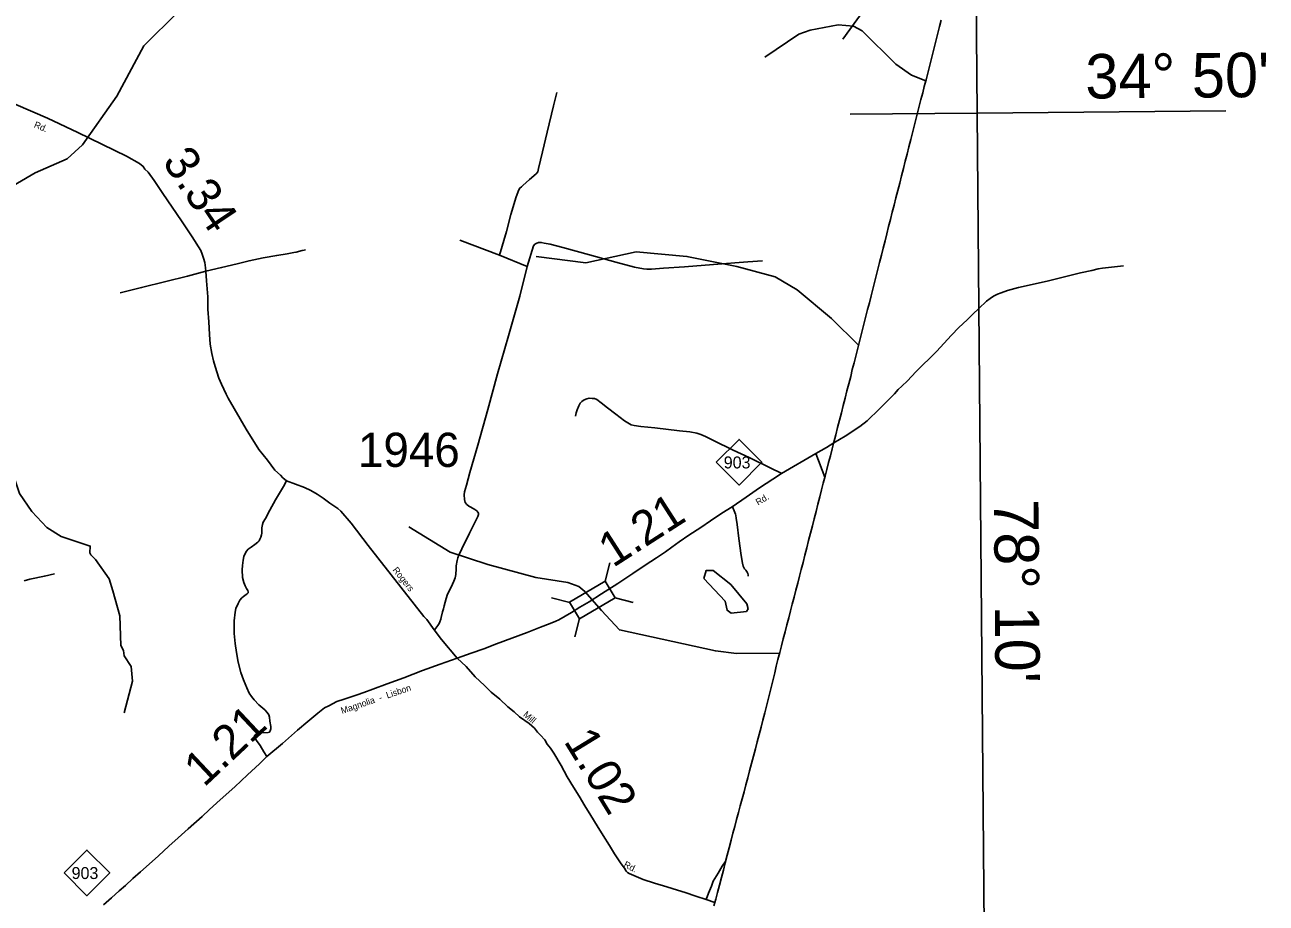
# Model space of a CAD drawing. Extents: x 2093524 to 2270757, y 289120 to 570408.
# Drawn here: x 2236187 to 2254322, y 383572 to 396412 of the extents above; entities that cross this region are included whole.
import ezdxf

# ---------------------------------------------------------------- set-up
doc = ezdxf.new("R2010")
doc.units = 0
for name, color, linetype in [('Exist Boundary Political CountyLine', 7, 'Continuous'), ('Exist Hydrographic Creek Single Shore', 7, 'Continuous'), ('Exist Hydrographic Pond Under 1500 Sq Ft', 7, 'Continuous'), ('Exist Road Non-System Type 51', 7, 'Continuous'), ('Exist Road Primary NC Attributed', 7, 'Continuous'), ('Exist Road Primary NC Label', 7, 'Continuous'), ('Exist Road Primary NC Mileage Hundredths English Label', 7, 'Continuous'), ('Exist Road Primary NC Shield CELL', 7, 'Continuous'), ('Exist Road Primary NC Shield Number Label', 7, 'Continuous'), ('Exist Road Secondary Mileage Hundredths English Label', 7, 'Continuous'), ('Exist Road Secondary Structure Standard Bridge CELL', 7, 'Continuous'), ('Exist Road Secondary Type 51 Attributed', 7, 'Continuous'), ('Exist Road Secondary Type 51 Label', 7, 'Continuous'), ('Exist Road Secondary Type 51 Number Label', 7, 'Continuous'), ('Map Preparation Longitude Latitude Label', 7, 'Continuous'), ('Map Preparation Longitude Latitude Lines', 7, 'Continuous')]:
    doc.layers.add(name, color=color, linetype=linetype)

msp = doc.modelspace()

# ---------------------------------------------------------------- linework, layer by layer
at = {"layer": 'Exist Boundary Political CountyLine'}
for points in [[(2249575, 396482), (2249550, 396385), (2249526, 396288), (2249501, 396191), (2249476, 396094), (2249452, 395997), (2249427, 395900), (2249402, 395803), (2249378, 395706), (2249353, 395609), (2249328, 395512), (2249304, 395415), (2249279, 395318), (2249254, 395221), (2249230, 395124), (2249205, 395027), (2249180, 394930), (2249156, 394834), (2249131, 394737), (2249104, 394630), (2249077, 394523), (2249050, 394417), (2249023, 394310), (2248996, 394204), (2248968, 394097), (2248942, 393990), (2248914, 393884), (2248887, 393777), (2248860, 393672), (2248834, 393567), (2248807, 393462), (2248781, 393357), (2248754, 393253), (2248727, 393148), (2248701, 393043), (2248674, 392938), (2248649, 392840), (2248624, 392742), (2248600, 392644), (2248575, 392546), (2248550, 392448), (2248525, 392350), (2248500, 392252), (2248475, 392154), (2248450, 392057), (2248426, 391959), (2248401, 391861), (2248376, 391763), (2248351, 391665), (2248326, 391567), (2248302, 391469), (2248276, 391371), (2248252, 391273), (2248224, 391166), (2248198, 391059), (2248170, 390953), (2248143, 390846), (2248116, 390739), (2248089, 390632), (2248062, 390525), (2248035, 390418), (2248008, 390311), (2247982, 390212), (2247956, 390112), (2247930, 390012), (2247904, 389912), (2247878, 389812), (2247852, 389712), (2247826, 389612), (2247800, 389512), (2247773, 389406), (2247746, 389299), (2247719, 389192), (2247692, 389086), (2247664, 388979), (2247638, 388873), (2247610, 388766), (2247583, 388659), (2247556, 388553), (2247530, 388451), (2247504, 388350), (2247478, 388248)], [(2247478, 388248), (2247452, 388147), (2247426, 388045), (2247399, 387944), (2247373, 387843), (2247347, 387741), (2247321, 387640), (2247295, 387538), (2247268, 387437), (2247242, 387335), (2247216, 387234), (2247190, 387132), (2247166, 387035), (2247142, 386938), (2247118, 386841), (2247094, 386744), (2247070, 386647), (2247046, 386550), (2247022, 386453), (2246998, 386355), (2246970, 386249), (2246943, 386143), (2246915, 386037), (2246887, 385932), (2246860, 385826), (2246832, 385720), (2246804, 385614), (2246776, 385508), (2246748, 385402), (2246722, 385301), (2246694, 385200), (2246668, 385098), (2246640, 384997), (2246614, 384896), (2246586, 384795), (2246560, 384694), (2246533, 384593), (2246506, 384492), (2246477, 384383), (2246449, 384273), (2246420, 384164), (2246392, 384055), (2246363, 383946), (2246335, 383836), (2246306, 383727), (2246280, 383629), (2246255, 383531)]]:
    msp.add_lwpolyline(points, dxfattribs=at)
at = {"layer": 'Exist Hydrographic Creek Single Shore'}
for points in [[(2234632, 393372), (2235561, 393797), (2236340, 394250), (2236805, 394454), (2237028, 394656), (2237531, 395368), (2237925, 396105), (2238429, 396600), (2238634, 396970)], [(2249349, 395595), (2249139, 395678), (2248913, 395837), (2248418, 396322), (2248292, 396391), (2248067, 396411), (2247660, 396334), (2247494, 396275), (2246997, 395937)], [(2243659, 393025), (2244382, 392933), (2245120, 393095), (2245861, 393025), (2246590, 392879), (2247149, 392729), (2247468, 392536), (2247972, 392117), (2248368, 391730)], [(2237152, 388662), (2237135, 388695), (2237143, 388793), (2236717, 388933), (2236508, 389065), (2236289, 389295), (2236112, 389561), (2236044, 389750), (2235974, 390174), (2235881, 390333), (2235418, 390871), (2235275, 391119), (2235164, 391427), (2235054, 391599), (2234751, 391947), (2234718, 391957)], [(2241795, 389072), (2242399, 388704), (2242951, 388522), (2243653, 388332), (2244119, 388258), (2244281, 388203), (2244367, 388128), (2244614, 387848)], [(2237637, 386356), (2237758, 386816), (2237740, 387033), (2237639, 387189), (2237630, 387265), (2237588, 387341), (2237576, 387774), (2237473, 388137), (2237421, 388312), (2237219, 388595), (2237152, 388662)], [(2247214, 387226), (2246584, 387221), (2246276, 387260), (2244874, 387567), (2244614, 387848)]]:
    msp.add_lwpolyline(points, dxfattribs=at)
at = {"layer": 'Exist Hydrographic Pond Under 1500 Sq Ft'}
msp.add_lwpolyline([(2246505, 387813), (2246446, 387854), (2246420, 387985), (2246109, 388316), (2246141, 388434), (2246241, 388435), (2246501, 388230), (2246737, 387946), (2246754, 387874), (2246729, 387838), (2246505, 387813)], dxfattribs=at)
at = {"layer": 'Exist Road Non-System Type 51'}
for p, q in [((2248136, 396200), (2248923, 397288)), ((2243124, 393044), (2242544, 393264)), ((2243527, 392878), (2243124, 393044)), ((2247745, 390147), (2247875, 389800))]:
    msp.add_line(p, q, dxfattribs=at)
for points in [[(2243958, 395420), (2243912, 395226), (2243819, 394841), (2243751, 394557), (2243693, 394313), (2243687, 394285), (2243684, 394261), (2243656, 394234), (2243559, 394150), (2243465, 394063), (2243443, 394045), (2243420, 394026), (2243406, 394001), (2243367, 393898), (2243287, 393638), (2243223, 393389), (2243124, 393044)], [(2246962, 392962), (2246749, 392946), (2246247, 392908), (2245826, 392875), (2245516, 392854), (2245344, 392839), (2245276, 392838), (2245226, 392844), (2245094, 392871), (2244822, 392944), (2244435, 393051), (2244046, 393156), (2243864, 393205), (2243774, 393222), (2243732, 393231), (2243692, 393229), (2243656, 393217), (2243636, 393203), (2243620, 393181), (2243527, 392878)], [(2240290, 393121), (2240268, 393117), (2240237, 393113), (2240153, 393090), (2240119, 393084), (2240019, 393065), (2239867, 393040), (2239670, 393005), (2239464, 392963), (2239290, 392920), (2239061, 392862), (2238834, 392810)], [(2238834, 392810), (2238566, 392738), (2238247, 392659), (2237894, 392570), (2237579, 392494)], [(2243527, 392878), (2243417, 392447), (2243255, 391864), (2243094, 391309), (2242952, 390786), (2242807, 390267), (2242690, 389866), (2242639, 389682), (2242612, 389584), (2242606, 389542), (2242609, 389472), (2242621, 389430), (2242646, 389398), (2242674, 389377), (2242704, 389359), (2242762, 389329), (2242790, 389309), (2242806, 389290), (2242813, 389274), (2242813, 389252), (2242803, 389224), (2242760, 389138), (2242685, 388981), (2242571, 388754), (2242526, 388660), (2242512, 388618), (2242501, 388582), (2242491, 388504), (2242487, 388461), (2242484, 388378), (2242472, 388326), (2242457, 388277), (2242415, 388193), (2242361, 388089), (2242343, 388026), (2242314, 387920), (2242302, 387876), (2242290, 387830), (2242271, 387748), (2242267, 387722), (2242252, 387686), (2242240, 387660), (2242220, 387632), (2242177, 387572)], [(2247245, 389855), (2247075, 389934), (2246768, 390085), (2246537, 390194), (2246246, 390337), (2246130, 390394), (2246064, 390422), (2246004, 390441), (2245902, 390460), (2245753, 390477), (2245393, 390520), (2245187, 390541), (2245089, 390556), (2245047, 390565), (2244948, 390624), (2244820, 390721), (2244701, 390812), (2244605, 390888), (2244544, 390935), (2244508, 390951), (2244478, 390951), (2244434, 390952), (2244400, 390944), (2244358, 390930), (2244327, 390905), (2244301, 390879), (2244281, 390843), (2244256, 390785), (2244244, 390739), (2244230, 390689)], [(2240008, 389747), (2239965, 389662), (2239848, 389466), (2239768, 389315), (2239701, 389196), (2239669, 389140), (2239659, 389108), (2239650, 389060), (2239648, 388982), (2239645, 388954), (2239635, 388922), (2239623, 388894), (2239609, 388870), (2239589, 388850), (2239546, 388813), (2239494, 388775), (2239452, 388745), (2239427, 388718), (2239401, 388676), (2239389, 388642), (2239376, 388588), (2239366, 388508), (2239361, 388446), (2239368, 388332), (2239386, 388258), (2239407, 388209), (2239427, 388173), (2239445, 388141), (2239449, 388123), (2239448, 388107), (2239436, 388093), (2239420, 388083), (2239384, 388056), (2239358, 388034), (2239330, 388002), (2239303, 387952), (2239272, 387878), (2239260, 387828), (2239245, 387698), (2239244, 387516), (2239258, 387366), (2239279, 387236), (2239306, 387096), (2239345, 386943), (2239380, 386835), (2239431, 386720), (2239467, 386640), (2239500, 386592), (2239536, 386544), (2239607, 386471), (2239695, 386396), (2239728, 386360), (2239752, 386326), (2239760, 386290), (2239769, 386232), (2239780, 386153), (2239780, 386119), (2239772, 386089), (2239762, 386074), (2239742, 386066), (2239640, 386061), (2239598, 386053), (2239568, 386045), (2239551, 386035), (2239544, 386023), (2239541, 386009), (2239547, 385991), (2239573, 385951), (2239624, 385877), (2239678, 385784), (2239725, 385716)], [(2246524, 389367), (2246551, 389306), (2246570, 389256), (2246573, 389238), (2246579, 389198), (2246592, 389107), (2246620, 388903), (2246654, 388655), (2246671, 388544), (2246681, 388496), (2246702, 388460), (2246721, 388438), (2246740, 388412), (2246750, 388392), (2246756, 388374), (2246756, 388352)], [(2236621, 388384), (2236473, 388353), (2236261, 388307), (2236176, 388286)], [(2246427, 384189), (2246377, 384111), (2246314, 384011), (2246245, 383896), (2246218, 383822), (2246176, 383716), (2246143, 383626)]]:
    msp.add_lwpolyline(points, dxfattribs=at)
at = {"layer": 'Exist Road Primary NC Attributed'}
for points in [[(2248005, 390302), (2248174, 390401), (2248386, 390541), (2248493, 390625), (2248674, 390800), (2248753, 390875), (2248893, 391018), (2248947, 391079), (2248999, 391129), (2249082, 391208), (2249204, 391338), (2249505, 391635), (2249727, 391873), (2249832, 391985), (2249953, 392099), (2250036, 392181), (2250126, 392264), (2250234, 392371), (2250290, 392411), (2250341, 392444), (2250399, 392472), (2250449, 392492), (2250542, 392528), (2250704, 392571), (2250905, 392616), (2251140, 392668), (2251299, 392710), (2251612, 392785), (2251773, 392820), (2251869, 392844), (2251930, 392852), (2252236, 392888)], [(2242503, 387154), (2242707, 387228), (2242891, 387291), (2243080, 387363), (2243301, 387445), (2243527, 387528), (2243720, 387606), (2243861, 387659), (2243945, 387692), (2243987, 387716), (2244172, 387822), (2244295, 387898), (2244431, 387977), (2244613, 388093), (2244850, 388243), (2245069, 388390), (2245252, 388512), (2245417, 388619), (2245548, 388710), (2245641, 388777), (2245749, 388852), (2245889, 388953), (2246061, 389063), (2246203, 389161), (2246372, 389275), (2246522, 389367), (2246724, 389507), (2246920, 389643), (2247117, 389771), (2247243, 389853), (2247742, 390145), (2247898, 390235), (2248005, 390302)], [(2237338, 383548), (2237453, 383649), (2237566, 383750), (2237659, 383832), (2237767, 383931), (2237879, 384032), (2238003, 384141), (2238139, 384264), (2238292, 384405), (2238427, 384526), (2238574, 384661), (2238776, 384841), (2238886, 384940), (2239043, 385081), (2239253, 385273), (2239439, 385448), (2239616, 385610), (2239725, 385716), (2239951, 385906), (2240170, 386100), (2240323, 386229), (2240470, 386348), (2240565, 386429), (2240630, 386458), (2240744, 386518), (2240851, 386555), (2240941, 386582), (2241041, 386619), (2241142, 386652), (2241269, 386702), (2241483, 386776), (2241724, 386866), (2241998, 386973), (2242255, 387067), (2242503, 387154)]]:
    msp.add_lwpolyline(points, dxfattribs=at)
at = {"layer": 'Exist Road Primary NC Shield CELL'}
for points in [[(2246289, 390017), (2246622, 390350), (2246955, 390017), (2246622, 389684)], [(2236762, 384014), (2237095, 384347), (2237428, 384014), (2237095, 383681)]]:
    msp.add_lwpolyline(points, close=True, dxfattribs=at)
at = {"layer": 'Exist Road Secondary Structure Standard Bridge CELL'}
for p, q in [((2244734, 388548), (2244666, 388280)), ((2244148, 387968), (2243881, 388037)), ((2245077, 387969), (2244810, 388037)), ((2244289, 387731), (2244220, 387463))]:
    msp.add_line(p, q, dxfattribs=at)
msp.add_lwpolyline([(2244810, 388037), (2244290, 387729), (2244146, 387972), (2244666, 388280)], close=True, dxfattribs=at)
at = {"layer": 'Exist Road Secondary Type 51 Attributed'}
for points in [[(2242503, 387154), (2242275, 387425), (2242165, 387569), (2242060, 387717), (2242015, 387763), (2241203, 388801), (2240957, 389125), (2240805, 389303), (2240761, 389339), (2240644, 389418), (2240546, 389491), (2240457, 389549), (2240365, 389602), (2240271, 389647), (2240008, 389747), (2239958, 389790), (2239923, 389830), (2239840, 389902), (2239735, 390047), (2239604, 390205), (2239419, 390501), (2239159, 390955), (2239128, 391011), (2239061, 391158), (2239024, 391248), (2238969, 391418), (2238946, 391501), (2238921, 391607), (2238896, 391745), (2238885, 391885), (2238876, 392069), (2238862, 392254), (2238859, 392436), (2238852, 392550), (2238843, 392668), (2238834, 392810), (2238829, 392860), (2238815, 392938), (2238798, 393000), (2238780, 393059), (2238757, 393113), (2238634, 393314), (2238476, 393548), (2238203, 393944), (2238079, 394135), (2237988, 394258), (2237942, 394300), (2237917, 394342), (2237861, 394383), (2237671, 394492), (2236964, 394840), (2236519, 395048), (2236055, 395246)], [(2246268, 383582), (2246143, 383626), (2245991, 383676), (2245836, 383729), (2245724, 383764), (2245566, 383811), (2245388, 383863), (2245221, 383918), (2245083, 383975), (2245018, 384004), (2244992, 384018), (2244972, 384042), (2244948, 384082), (2244901, 384147), (2244804, 384292), (2244731, 384414), (2244636, 384563), (2244547, 384702), (2244454, 384853), (2244367, 384994), (2244284, 385134), (2244201, 385269), (2244109, 385418), (2244021, 385584), (2243918, 385765), (2243868, 385836), (2243817, 385896), (2243784, 385959), (2243720, 386030), (2243677, 386073), (2243633, 386129), (2243553, 386199), (2243413, 386297), (2243336, 386368), (2243244, 386441), (2243129, 386552), (2242998, 386656), (2242904, 386753), (2242767, 386880), (2242633, 387030), (2242503, 387154)]]:
    msp.add_lwpolyline(points, dxfattribs=at)
at = {"layer": 'Map Preparation Longitude Latitude Lines'}
for points in [[(2250215, 381516), (2250100, 395122), (2250043, 401990)], [(2248246, 395107), (2250100, 395122), (2253734, 395154)]]:
    msp.add_lwpolyline(points, dxfattribs=at)

# ---------------------------------------------------------------- texts
at = {"layer": 'Exist Road Primary NC Label'}
for s, rotation, p in [('Rd.', 30.5372, (2246899, 389384)), ('Magnolia  -  Lisbon', 18.8649, (2240823, 386337))]:
    msp.add_text(s, height=95, rotation=rotation, dxfattribs=at).set_placement(p)
at = {"layer": 'Exist Road Primary NC Mileage Hundredths English Label'}
for rotation, p in [(32.7048, (2244780, 388469)), (43.2391, (2238805, 385256))]:
    msp.add_text('1.21', height=500, rotation=rotation, dxfattribs=at).set_placement(p)
at = {"layer": 'Exist Road Primary NC Shield Number Label'}
for p in [(2246398, 389927), (2236871, 383925)]:
    msp.add_text('903', height=175, dxfattribs=at).set_placement(p)
at = {"layer": 'Exist Road Secondary Mileage Hundredths English Label'}
for s, rotation, p in [('3.34', 303.9905, (2238185, 394411)), ('1.02', 301.5347, (2244052, 385939))]:
    msp.add_text(s, height=500, rotation=rotation, dxfattribs=at).set_placement(p)
at = {"layer": 'Exist Road Secondary Type 51 Label'}
for s, rotation, p in [('Rd.', 337.1907, (2236313, 394917)), ('Rogers', 308.1368, (2241555, 388440)), ('Mill', 319.2386, (2243460, 386315)), ('Rd.', 332.297, (2244927, 384108))]:
    msp.add_text(s, height=95, rotation=rotation, dxfattribs=at).set_placement(p)
at = {"layer": 'Exist Road Secondary Type 51 Number Label'}
msp.add_text('1946', height=500, dxfattribs=at).set_placement((2241054, 389949))
at = {"layer": 'Map Preparation Longitude Latitude Label'}
for s, rotation, p in [("34° 50'", 0.505, (2251683, 395333)), ("78° 10'", 270.481, (2250345, 389475))]:
    msp.add_text(s, height=650, rotation=rotation, dxfattribs=at).set_placement(p)

doc.saveas('drawing.dxf')
